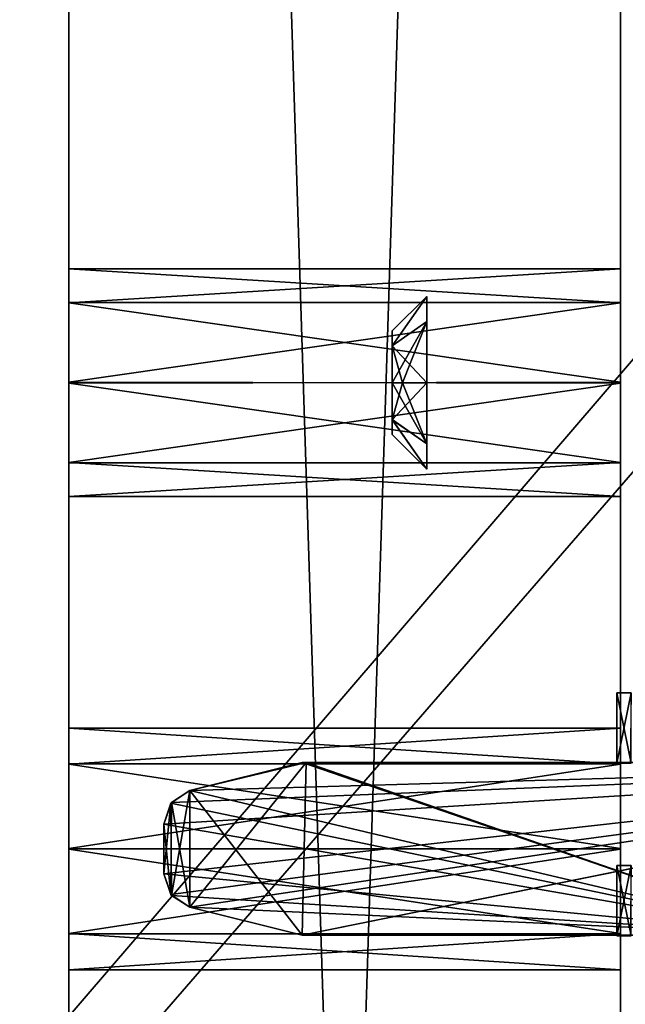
# Model space of a CAD drawing. Header units: millimetres. Extents: x -78 to 78, y -78 to 78.
# Tile 297 of 449: x 42.75 to 44.5, y 1.95 to 4.8. Entities that reach past the tile are written whole.
import ezdxf

# ---------------------------------------------------------------- set-up
doc = ezdxf.new("R2010")
doc.units = ezdxf.units.MM
doc.header["$LTSCALE"] = 41.718519
for name, color, linetype in [('10', 7, 'CONTINUOUS'), ('1745', 7, 'CONTINUOUS'), ('1960', 7, 'CONTINUOUS'), ('1961', 7, 'CONTINUOUS'), ('1962', 7, 'CONTINUOUS'), ('328', 7, 'CONTINUOUS'), ('344', 7, 'CONTINUOUS'), ('5045', 7, 'CONTINUOUS'), ('5047', 7, 'CONTINUOUS'), ('5049', 7, 'CONTINUOUS'), ('5051', 7, 'CONTINUOUS'), ('5061', 7, 'CONTINUOUS'), ('5062', 7, 'CONTINUOUS'), ('5065', 7, 'CONTINUOUS'), ('5066', 7, 'CONTINUOUS'), ('5067', 7, 'CONTINUOUS'), ('5068', 7, 'CONTINUOUS'), ('5548', 7, 'CONTINUOUS'), ('5560', 7, 'CONTINUOUS'), ('5564', 7, 'CONTINUOUS'), ('5565', 7, 'CONTINUOUS'), ('5568', 7, 'CONTINUOUS'), ('5587', 7, 'CONTINUOUS'), ('5591', 7, 'CONTINUOUS'), ('5593', 7, 'CONTINUOUS'), ('5599', 7, 'CONTINUOUS'), ('5605', 7, 'CONTINUOUS'), ('5611', 7, 'CONTINUOUS'), ('5618', 7, 'CONTINUOUS'), ('5620', 7, 'CONTINUOUS'), ('5622', 7, 'CONTINUOUS'), ('5623', 7, 'CONTINUOUS'), ('5626', 7, 'CONTINUOUS'), ('5692', 7, 'CONTINUOUS'), ('5694', 7, 'CONTINUOUS'), ('5698', 7, 'CONTINUOUS'), ('5700', 7, 'CONTINUOUS'), ('5702', 7, 'CONTINUOUS'), ('5706', 7, 'CONTINUOUS'), ('6', 7, 'CONTINUOUS'), ('6421', 7, 'CONTINUOUS'), ('6464', 7, 'CONTINUOUS'), ('748', 7, 'CONTINUOUS'), ('971', 7, 'CONTINUOUS')]:
    doc.layers.add(name, color=color, linetype=linetype)

msp = doc.modelspace()

# ---------------------------------------------------------------- linework, layer by layer
at = {"layer": '10', "linetype": 'CONTINUOUS'}
for points in [[(48.5, 30.5, -2), (49.5, -30.5, -2), (19.2675, 11.1265, -2), (48.5, 30.5, -2)], [(19.2675, 11.1265, -2), (49.5, -30.5, -2), (22.25, 0, -2), (19.2675, 11.1265, -2)]]:
    msp.add_3dface(points, dxfattribs=at)
at = {"layer": '1745', "linetype": 'CONTINUOUS'}
for points in [[(31.0424, -69.7372, 28.7), (51.0663, -56.737, 28.7), (75.9193, 7.9475, 28.7), (31.0424, -69.7372, 28.7)], [(31.0424, -69.7372, 28.7), (75.9193, 7.9475, 28.7), (53.7937, -21.0684, 28.7), (31.0424, -69.7372, 28.7)]]:
    msp.add_3dface(points, dxfattribs=at)
at = {"layer": '1960', "color": 7, "linetype": 'CONTINUOUS'}
for points in [[(43.83, 3.8996, 6.7506), (43.83, 3.8571, 6.6452), (43.83, 3.8564, 6.8553), (43.83, 3.8996, 6.7506)], [(43.83, 3.8571, 6.6452), (43.83, 3.7499, 6.5999), (43.83, 3.8564, 6.8553), (43.83, 3.8571, 6.6452)], [(43.83, 3.7499, 6.5999), (43.83, 3.7499, 6.8999), (43.83, 3.8564, 6.8553), (43.83, 3.7499, 6.5999)], [(43.83, 3.6435, 6.6446), (43.83, 3.7499, 6.8999), (43.83, 3.7499, 6.5999), (43.83, 3.6435, 6.6446)], [(43.83, 3.6428, 6.8547), (43.83, 3.7499, 6.8999), (43.83, 3.6435, 6.6446), (43.83, 3.6428, 6.8547)], [(43.83, 3.6003, 6.7493), (43.83, 3.6428, 6.8547), (43.83, 3.6435, 6.6446), (43.83, 3.6003, 6.7493)]]:
    msp.add_3dface(points, dxfattribs=at)
at = {"layer": '1961', "color": 7, "linetype": 'CONTINUOUS'}
for points in [[(43.83, 3.7499, 6.5999), (43.8593, 3.7499, 6.5292), (43.93, 3.5732, 6.5732), (43.83, 3.7499, 6.5999)], [(43.83, 3.6435, 6.6446), (43.83, 3.7499, 6.5999), (43.93, 3.5732, 6.5732), (43.83, 3.6435, 6.6446)], [(43.83, 3.6428, 6.8547), (43.93, 3.7499, 6.9999), (43.8593, 3.7499, 6.9707), (43.83, 3.6428, 6.8547)], [(43.83, 3.7499, 6.8999), (43.83, 3.6428, 6.8547), (43.8593, 3.7499, 6.9707), (43.83, 3.7499, 6.8999)], [(43.93, 3.7499, 6.9999), (43.83, 3.6428, 6.8547), (43.93, 3.5732, 6.9267), (43.93, 3.7499, 6.9999)], [(43.8593, 3.7499, 6.5292), (43.93, 3.7499, 6.4999), (43.93, 3.5732, 6.5732), (43.8593, 3.7499, 6.5292)], [(43.93, 3.4999, 6.7499), (43.83, 3.6435, 6.6446), (43.93, 3.5732, 6.5732), (43.93, 3.4999, 6.7499)], [(43.83, 3.6003, 6.7493), (43.83, 3.6435, 6.6446), (43.93, 3.4999, 6.7499), (43.83, 3.6003, 6.7493)], [(43.93, 3.5732, 6.9267), (43.83, 3.6428, 6.8547), (43.93, 3.4999, 6.7499), (43.93, 3.5732, 6.9267)], [(43.83, 3.6428, 6.8547), (43.83, 3.6003, 6.7493), (43.93, 3.4999, 6.7499), (43.83, 3.6428, 6.8547)]]:
    msp.add_3dface(points, dxfattribs=at)
at = {"layer": '1962', "color": 7, "linetype": 'CONTINUOUS'}
for points in [[(43.93, 3.9999, 6.7499), (43.83, 3.8564, 6.8553), (43.93, 3.9267, 6.9267), (43.93, 3.9999, 6.7499)], [(43.93, 3.9267, 6.5732), (43.83, 3.8571, 6.6452), (43.93, 3.9999, 6.7499), (43.93, 3.9267, 6.5732)], [(43.83, 3.8571, 6.6452), (43.83, 3.8996, 6.7506), (43.93, 3.9999, 6.7499), (43.83, 3.8571, 6.6452)], [(43.83, 3.8996, 6.7506), (43.83, 3.8564, 6.8553), (43.93, 3.9999, 6.7499), (43.83, 3.8996, 6.7506)], [(43.93, 3.9267, 6.9267), (43.83, 3.7499, 6.8999), (43.8593, 3.7499, 6.9707), (43.93, 3.9267, 6.9267)], [(43.83, 3.8564, 6.8553), (43.83, 3.7499, 6.8999), (43.93, 3.9267, 6.9267), (43.83, 3.8564, 6.8553)], [(43.93, 3.7499, 6.4999), (43.83, 3.8571, 6.6452), (43.93, 3.9267, 6.5732), (43.93, 3.7499, 6.4999)], [(43.93, 3.7499, 6.9999), (43.93, 3.9267, 6.9267), (43.8593, 3.7499, 6.9707), (43.93, 3.7499, 6.9999)], [(43.8593, 3.7499, 6.5292), (43.83, 3.8571, 6.6452), (43.93, 3.7499, 6.4999), (43.8593, 3.7499, 6.5292)], [(43.83, 3.7499, 6.5999), (43.83, 3.8571, 6.6452), (43.8593, 3.7499, 6.5292), (43.83, 3.7499, 6.5999)]]:
    msp.add_3dface(points, dxfattribs=at)
at = {"layer": '328', "linetype": 'CONTINUOUS'}
for points in [[(32.5, -30, 15), (15.5, 30, 15), (47.5, -30, 15), (32.5, -30, 15)], [(47.5, -30, 15), (15.5, 30, 15), (67, -30, 15), (47.5, -30, 15)], [(67, -30, 15), (15.5, 30, 15), (67.5, -30, 15), (67, -30, 15)], [(67.5, -30, 15), (15.5, 30, 15), (72.3187, -15.3427, 15), (67.5, -30, 15)], [(72.3187, -15.3427, 15), (15.5, 30, 15), (73.9493, 0, 15), (72.3187, -15.3427, 15)], [(73.9493, 0, 15), (15.5, 30, 15), (72.3187, 15.3427, 15), (73.9493, 0, 15)]]:
    msp.add_3dface(points, dxfattribs=at)
at = {"layer": '344', "linetype": 'CONTINUOUS'}
for points in [[(32.5, 30, 16.5), (15.5, -30, 16.5), (47.5, 30, 16.5), (32.5, 30, 16.5)], [(47.5, 30, 16.5), (15.5, -30, 16.5), (67, 30, 16.5), (47.5, 30, 16.5)], [(67, 30, 16.5), (15.5, -30, 16.5), (67.5, 30, 16.5), (67, 30, 16.5)], [(67.5, 30, 16.5), (15.5, -30, 16.5), (72.3187, 15.3427, 16.5), (67.5, 30, 16.5)], [(72.3187, 15.3427, 16.5), (15.5, -30, 16.5), (73.9493, 0, 16.5), (72.3187, 15.3427, 16.5)]]:
    msp.add_3dface(points, dxfattribs=at)
at = {"layer": '5045', "linetype": 'CONTINUOUS'}
for points in [[(44.49, -25, 0.25), (42.894, -25, 0.25), (42.894, 25, 0.25), (44.49, -25, 0.25)], [(44.49, 25, 0.25), (44.49, -25, 0.25), (42.894, 25, 0.25), (44.49, 25, 0.25)]]:
    msp.add_3dface(points, dxfattribs=at)
at = {"layer": '5047', "linetype": 'CONTINUOUS'}
for points in [[(42.894, 25, 14.05), (42.894, -25, 14.05), (44.49, 25, 14.05), (42.894, 25, 14.05)], [(42.894, -25, 14.05), (44.49, -25, 14.05), (44.49, 25, 14.05), (42.894, -25, 14.05)]]:
    msp.add_3dface(points, dxfattribs=at)
at = {"layer": '5049', "linetype": 'CONTINUOUS'}
for points in [[(44.49, -25, 0.25), (44.49, 25, 0.25), (44.49, -2.3987, 4.25), (44.49, -25, 0.25)], [(44.49, 25, 0.25), (44.49, -2.05, 4.6), (44.49, -2.1532, 4.3524), (44.49, 25, 0.25)], [(44.49, -2.05, 4.6), (44.49, 25, 0.25), (44.49, 2.4013, 4.25), (44.49, -2.05, 4.6)], [(44.49, -2.3987, 4.25), (44.49, 25, 0.25), (44.49, -2.1532, 4.3524), (44.49, -2.3987, 4.25)], [(44.49, 25, 0.25), (44.49, 2.75, 4.6), (44.49, 2.6468, 4.3524), (44.49, 25, 0.25)], [(44.49, 2.75, 4.6), (44.49, 25, 0.25), (44.49, 6.7565, 5.4473), (44.49, 2.75, 4.6)], [(44.49, 2.4013, 4.25), (44.49, 25, 0.25), (44.49, 2.6468, 4.3524), (44.49, 2.4013, 4.25)], [(44.49, 25, 14.05), (44.49, -25, 14.05), (44.49, 2.3987, 9.25), (44.49, 25, 14.05)], [(44.49, 8.2435, 8.0527), (44.49, 25, 14.05), (44.49, 2.3987, 9.25), (44.49, 8.2435, 8.0527)], [(44.49, 6.746, 8.0467), (44.49, 8.2435, 8.0527), (44.49, 2.3987, 9.25), (44.49, 6.746, 8.0467)], [(44.49, 2.75, 4.6), (44.49, 6.7565, 5.4473), (44.49, 3.7513, 6.42), (44.49, 2.75, 4.6)], [(44.49, 6.7565, 5.4473), (44.49, 6, 6.75), (44.49, 4.08, 6.75), (44.49, 6.7565, 5.4473)], [(44.49, 6.7565, 5.4473), (44.49, 4.08, 6.75), (44.49, 3.9827, 6.5165), (44.49, 6.7565, 5.4473)], [(44.49, 3.7513, 6.42), (44.49, 6.7565, 5.4473), (44.49, 3.9827, 6.5165), (44.49, 3.7513, 6.42)], [(44.49, 6, 6.75), (44.49, 6.746, 8.0467), (44.49, 2.6454, 9.1489), (44.49, 6, 6.75)], [(44.49, 2.6454, 9.1489), (44.49, 6.746, 8.0467), (44.49, 2.3987, 9.25), (44.49, 2.6454, 9.1489)], [(44.49, 6, 6.75), (44.49, 2.6454, 9.1489), (44.49, 3.9814, 6.9847), (44.49, 6, 6.75)], [(44.49, 4.08, 6.75), (44.49, 6, 6.75), (44.49, 3.9814, 6.9847), (44.49, 4.08, 6.75)], [(44.49, 3.9814, 6.9847), (44.49, 2.6454, 9.1489), (44.49, 3.7487, 7.08), (44.49, 3.9814, 6.9847)], [(44.49, 3.5186, 6.5153), (44.49, 2.75, 4.6), (44.49, 3.7513, 6.42), (44.49, 3.5186, 6.5153)], [(44.49, 2.6454, 9.1489), (44.49, 2.75, 8.9), (44.49, 3.7487, 7.08), (44.49, 2.6454, 9.1489)], [(44.49, 3.7487, 7.08), (44.49, 2.75, 8.9), (44.49, 3.5173, 6.9835), (44.49, 3.7487, 7.08)], [(44.49, 3.42, 6.75), (44.49, 2.75, 4.6), (44.49, 3.5186, 6.5153), (44.49, 3.42, 6.75)], [(44.49, 3.5173, 6.9835), (44.49, 2.75, 8.9), (44.49, 3.42, 6.75), (44.49, 3.5173, 6.9835)], [(44.49, 2.75, 8.9), (44.49, 2.75, 4.6), (44.49, 3.42, 6.75), (44.49, 2.75, 8.9)], [(44.49, 2.6454, 4.8489), (44.49, 2.75, 4.6), (44.49, 2.6468, 8.6524), (44.49, 2.6454, 4.8489)], [(44.49, 2.75, 4.6), (44.49, 2.75, 8.9), (44.49, 2.6468, 8.6524), (44.49, 2.75, 4.6)], [(44.49, 2.4013, 8.55), (44.49, 2.6454, 4.8489), (44.49, 2.6468, 8.6524), (44.49, 2.4013, 8.55)], [(44.49, 2.3987, 4.95), (44.49, 2.6454, 4.8489), (44.49, 2.4013, 8.55), (44.49, 2.3987, 4.95)], [(44.49, 2.1546, 4.3511), (44.49, -2.05, 4.6), (44.49, 2.4013, 4.25), (44.49, 2.1546, 4.3511)], [(44.49, 2.1546, 8.6511), (44.49, 2.3987, 4.95), (44.49, 2.4013, 8.55), (44.49, 2.1546, 8.6511)], [(44.49, 2.3987, 9.25), (44.49, -25, 14.05), (44.49, 2.1532, 9.1476), (44.49, 2.3987, 9.25)], [(44.49, 2.1532, 4.8476), (44.49, 2.3987, 4.95), (44.49, 2.1546, 8.6511), (44.49, 2.1532, 4.8476)], [(44.49, -2.05, 8.9), (44.49, -2.05, 4.6), (44.49, 2.1546, 4.3511), (44.49, -2.05, 8.9)], [(44.49, 2.05, 4.6), (44.49, -2.05, 8.9), (44.49, 2.1546, 4.3511), (44.49, 2.05, 4.6)], [(44.49, 2.05, 8.9), (44.49, 2.1532, 4.8476), (44.49, 2.1546, 8.6511), (44.49, 2.05, 8.9)], [(44.49, 2.1532, 9.1476), (44.49, -25, 14.05), (44.49, 2.05, 8.9), (44.49, 2.1532, 9.1476)], [(44.49, 2.05, 4.6), (44.49, 2.1532, 4.8476), (44.49, 2.05, 8.9), (44.49, 2.05, 4.6)], [(44.49, -25, 14.05), (44.49, -2.4013, 9.25), (44.49, 2.05, 8.9), (44.49, -25, 14.05)], [(44.49, -2.1546, 9.1489), (44.49, -2.05, 8.9), (44.49, 2.05, 4.6), (44.49, -2.1546, 9.1489)], [(44.49, -2.4013, 9.25), (44.49, -2.1546, 9.1489), (44.49, 2.05, 8.9), (44.49, -2.4013, 9.25)], [(44.49, -2.1546, 9.1489), (44.49, 2.05, 4.6), (44.49, 2.05, 8.9), (44.49, -2.1546, 9.1489)]]:
    msp.add_3dface(points, dxfattribs=at)
at = {"layer": '5051', "linetype": 'CONTINUOUS'}
for points in [[(42.894, 25, 0.25), (42.894, -25, 0.25), (42.894, 2.3987, 4.25), (42.894, 25, 0.25)], [(42.894, 25, 0.25), (42.894, 2.3987, 4.25), (42.894, 8.2435, 5.4473), (42.894, 25, 0.25)], [(42.894, -25, 14.05), (42.894, 25, 14.05), (42.894, -2.3987, 9.25), (42.894, -25, 14.05)], [(42.894, -2.3987, 9.25), (42.894, 25, 14.05), (42.894, -2.1532, 9.1476), (42.894, -2.3987, 9.25)], [(42.894, -2.1532, 9.1476), (42.894, 25, 14.05), (42.894, -2.05, 8.9), (42.894, -2.1532, 9.1476)], [(42.894, -2.05, 8.9), (42.894, 25, 14.05), (42.894, 2.4013, 9.25), (42.894, -2.05, 8.9)], [(42.894, 25, 14.05), (42.894, 6.7565, 8.0527), (42.894, 3.7513, 7.08), (42.894, 25, 14.05)], [(42.894, 2.4013, 9.25), (42.894, 25, 14.05), (42.894, 2.6468, 9.1476), (42.894, 2.4013, 9.25)], [(42.894, 2.6468, 9.1476), (42.894, 25, 14.05), (42.894, 2.75, 8.9), (42.894, 2.6468, 9.1476)], [(42.894, 2.75, 8.9), (42.894, 25, 14.05), (42.894, 3.7513, 7.08), (42.894, 2.75, 8.9)], [(42.894, 8.2435, 5.4473), (42.894, 2.3987, 4.25), (42.894, 6.746, 5.4533), (42.894, 8.2435, 5.4473)], [(42.894, 6.7565, 8.0527), (42.894, 6, 6.75), (42.894, 4.08, 6.75), (42.894, 6.7565, 8.0527)], [(42.894, 3.7513, 7.08), (42.894, 6.7565, 8.0527), (42.894, 3.9827, 6.9835), (42.894, 3.7513, 7.08)], [(42.894, 3.9827, 6.9835), (42.894, 6.7565, 8.0527), (42.894, 4.08, 6.75), (42.894, 3.9827, 6.9835)], [(42.894, 2.3987, 4.25), (42.894, 2.6454, 4.3511), (42.894, 6.746, 5.4533), (42.894, 2.3987, 4.25)], [(42.894, 2.6454, 4.3511), (42.894, 6, 6.75), (42.894, 6.746, 5.4533), (42.894, 2.6454, 4.3511)], [(42.894, 6, 6.75), (42.894, 2.6454, 4.3511), (42.894, 3.9814, 6.5153), (42.894, 6, 6.75)], [(42.894, 4.08, 6.75), (42.894, 6, 6.75), (42.894, 3.9814, 6.5153), (42.894, 4.08, 6.75)], [(42.894, 3.9814, 6.5153), (42.894, 2.6454, 4.3511), (42.894, 3.7487, 6.42), (42.894, 3.9814, 6.5153)], [(42.894, 3.5186, 6.9847), (42.894, 2.75, 8.9), (42.894, 3.7513, 7.08), (42.894, 3.5186, 6.9847)], [(42.894, 2.6454, 4.3511), (42.894, 2.75, 4.6), (42.894, 3.7487, 6.42), (42.894, 2.6454, 4.3511)], [(42.894, 3.7487, 6.42), (42.894, 2.75, 4.6), (42.894, 3.5173, 6.5165), (42.894, 3.7487, 6.42)], [(42.894, 3.42, 6.75), (42.894, 2.75, 8.9), (42.894, 3.5186, 6.9847), (42.894, 3.42, 6.75)], [(42.894, 2.75, 4.6), (42.894, 3.42, 6.75), (42.894, 3.5173, 6.5165), (42.894, 2.75, 4.6)], [(42.894, 2.75, 4.6), (42.894, 2.75, 8.9), (42.894, 3.42, 6.75), (42.894, 2.75, 4.6)], [(42.894, 2.75, 4.6), (42.894, 2.6468, 4.8476), (42.894, 2.75, 8.9), (42.894, 2.75, 4.6)], [(42.894, 2.75, 8.9), (42.894, 2.6468, 4.8476), (42.894, 2.6454, 8.6511), (42.894, 2.75, 8.9)], [(42.894, 2.6468, 4.8476), (42.894, 2.4013, 4.95), (42.894, 2.6454, 8.6511), (42.894, 2.6468, 4.8476)], [(42.894, 2.6454, 8.6511), (42.894, 2.4013, 4.95), (42.894, 2.3987, 8.55), (42.894, 2.6454, 8.6511)], [(42.894, 2.1546, 9.1489), (42.894, -2.05, 8.9), (42.894, 2.4013, 9.25), (42.894, 2.1546, 9.1489)], [(42.894, 2.4013, 4.95), (42.894, 2.1546, 4.8489), (42.894, 2.3987, 8.55), (42.894, 2.4013, 4.95)], [(42.894, 2.3987, 4.25), (42.894, -25, 0.25), (42.894, 2.1532, 4.3524), (42.894, 2.3987, 4.25)], [(42.894, 2.3987, 8.55), (42.894, 2.1546, 4.8489), (42.894, 2.1532, 8.6524), (42.894, 2.3987, 8.55)], [(42.894, -2.05, 4.6), (42.894, -2.05, 8.9), (42.894, 2.1546, 9.1489), (42.894, -2.05, 4.6)], [(42.894, 2.05, 8.9), (42.894, -2.05, 4.6), (42.894, 2.1546, 9.1489), (42.894, 2.05, 8.9)], [(42.894, 2.1546, 4.8489), (42.894, 2.05, 4.6), (42.894, 2.1532, 8.6524), (42.894, 2.1546, 4.8489)], [(42.894, -25, 0.25), (42.894, 2.05, 4.6), (42.894, 2.1532, 4.3524), (42.894, -25, 0.25)], [(42.894, 2.05, 4.6), (42.894, 2.05, 8.9), (42.894, 2.1532, 8.6524), (42.894, 2.05, 4.6)], [(42.894, -25, 0.25), (42.894, -2.4013, 4.25), (42.894, 2.05, 4.6), (42.894, -25, 0.25)], [(42.894, -2.1546, 4.3511), (42.894, -2.05, 4.6), (42.894, 2.05, 8.9), (42.894, -2.1546, 4.3511)], [(42.894, -2.4013, 4.25), (42.894, -2.1546, 4.3511), (42.894, 2.05, 4.6), (42.894, -2.4013, 4.25)], [(42.894, 2.05, 4.6), (42.894, -2.1546, 4.3511), (42.894, 2.05, 8.9), (42.894, 2.05, 4.6)]]:
    msp.add_3dface(points, dxfattribs=at)
at = {"layer": '5061', "linetype": 'CONTINUOUS'}
for points in [[(42.894, 2.6468, 4.8476), (42.894, 2.75, 4.6), (44.49, 2.6454, 4.8489), (42.894, 2.6468, 4.8476)], [(42.894, 2.75, 4.6), (44.49, 2.75, 4.6), (44.49, 2.6454, 4.8489), (42.894, 2.75, 4.6)], [(42.894, 2.4013, 4.95), (42.894, 2.6468, 4.8476), (44.49, 2.6454, 4.8489), (42.894, 2.4013, 4.95)], [(42.894, 2.4013, 4.95), (44.49, 2.6454, 4.8489), (44.49, 2.3987, 4.95), (42.894, 2.4013, 4.95)], [(42.894, 2.1546, 4.8489), (42.894, 2.4013, 4.95), (44.49, 2.3987, 4.95), (42.894, 2.1546, 4.8489)], [(42.894, 2.1546, 4.8489), (44.49, 2.3987, 4.95), (44.49, 2.1532, 4.8476), (42.894, 2.1546, 4.8489)], [(42.894, 2.05, 4.6), (42.894, 2.1546, 4.8489), (44.49, 2.05, 4.6), (42.894, 2.05, 4.6)], [(42.894, 2.1546, 4.8489), (44.49, 2.1532, 4.8476), (44.49, 2.05, 4.6), (42.894, 2.1546, 4.8489)]]:
    msp.add_3dface(points, dxfattribs=at)
at = {"layer": '5062', "linetype": 'CONTINUOUS'}
for points in [[(42.894, 2.75, 4.6), (42.894, 2.6454, 4.3511), (44.49, 2.75, 4.6), (42.894, 2.75, 4.6)], [(44.49, 2.75, 4.6), (42.894, 2.6454, 4.3511), (44.49, 2.6468, 4.3524), (44.49, 2.75, 4.6)], [(42.894, 2.6454, 4.3511), (44.49, 2.4013, 4.25), (44.49, 2.6468, 4.3524), (42.894, 2.6454, 4.3511)], [(42.894, 2.6454, 4.3511), (42.894, 2.3987, 4.25), (44.49, 2.4013, 4.25), (42.894, 2.6454, 4.3511)], [(42.894, 2.3987, 4.25), (44.49, 2.1546, 4.3511), (44.49, 2.4013, 4.25), (42.894, 2.3987, 4.25)], [(42.894, 2.3987, 4.25), (42.894, 2.1532, 4.3524), (44.49, 2.1546, 4.3511), (42.894, 2.3987, 4.25)], [(42.894, 2.1532, 4.3524), (42.894, 2.05, 4.6), (44.49, 2.1546, 4.3511), (42.894, 2.1532, 4.3524)], [(42.894, 2.05, 4.6), (44.49, 2.05, 4.6), (44.49, 2.1546, 4.3511), (42.894, 2.05, 4.6)]]:
    msp.add_3dface(points, dxfattribs=at)
at = {"layer": '5065', "linetype": 'CONTINUOUS'}
for points in [[(42.894, 2.75, 8.9), (42.894, 2.6454, 8.6511), (44.49, 2.75, 8.9), (42.894, 2.75, 8.9)], [(44.49, 2.75, 8.9), (42.894, 2.6454, 8.6511), (44.49, 2.6468, 8.6524), (44.49, 2.75, 8.9)], [(42.894, 2.6454, 8.6511), (44.49, 2.4013, 8.55), (44.49, 2.6468, 8.6524), (42.894, 2.6454, 8.6511)], [(42.894, 2.6454, 8.6511), (42.894, 2.3987, 8.55), (44.49, 2.4013, 8.55), (42.894, 2.6454, 8.6511)], [(42.894, 2.3987, 8.55), (44.49, 2.1546, 8.6511), (44.49, 2.4013, 8.55), (42.894, 2.3987, 8.55)], [(42.894, 2.3987, 8.55), (42.894, 2.1532, 8.6524), (44.49, 2.1546, 8.6511), (42.894, 2.3987, 8.55)], [(42.894, 2.1532, 8.6524), (42.894, 2.05, 8.9), (44.49, 2.1546, 8.6511), (42.894, 2.1532, 8.6524)], [(42.894, 2.05, 8.9), (44.49, 2.05, 8.9), (44.49, 2.1546, 8.6511), (42.894, 2.05, 8.9)]]:
    msp.add_3dface(points, dxfattribs=at)
at = {"layer": '5066', "linetype": 'CONTINUOUS'}
for points in [[(42.894, 2.6468, 9.1476), (42.894, 2.75, 8.9), (44.49, 2.6454, 9.1489), (42.894, 2.6468, 9.1476)], [(42.894, 2.75, 8.9), (44.49, 2.75, 8.9), (44.49, 2.6454, 9.1489), (42.894, 2.75, 8.9)], [(42.894, 2.4013, 9.25), (42.894, 2.6468, 9.1476), (44.49, 2.6454, 9.1489), (42.894, 2.4013, 9.25)], [(42.894, 2.4013, 9.25), (44.49, 2.6454, 9.1489), (44.49, 2.3987, 9.25), (42.894, 2.4013, 9.25)], [(42.894, 2.1546, 9.1489), (42.894, 2.4013, 9.25), (44.49, 2.3987, 9.25), (42.894, 2.1546, 9.1489)], [(42.894, 2.1546, 9.1489), (44.49, 2.3987, 9.25), (44.49, 2.1532, 9.1476), (42.894, 2.1546, 9.1489)], [(42.894, 2.05, 8.9), (42.894, 2.1546, 9.1489), (44.49, 2.05, 8.9), (42.894, 2.05, 8.9)], [(42.894, 2.1546, 9.1489), (44.49, 2.1532, 9.1476), (44.49, 2.05, 8.9), (42.894, 2.1546, 9.1489)]]:
    msp.add_3dface(points, dxfattribs=at)
at = {"layer": '5067', "linetype": 'CONTINUOUS'}
for points in [[(42.894, 4.08, 6.75), (42.894, 3.9814, 6.5153), (44.49, 4.08, 6.75), (42.894, 4.08, 6.75)], [(44.49, 4.08, 6.75), (42.894, 3.9814, 6.5153), (44.49, 3.9827, 6.5165), (44.49, 4.08, 6.75)], [(42.894, 3.9814, 6.5153), (44.49, 3.7513, 6.42), (44.49, 3.9827, 6.5165), (42.894, 3.9814, 6.5153)], [(42.894, 3.9814, 6.5153), (42.894, 3.7487, 6.42), (44.49, 3.7513, 6.42), (42.894, 3.9814, 6.5153)], [(42.894, 3.7487, 6.42), (44.49, 3.5186, 6.5153), (44.49, 3.7513, 6.42), (42.894, 3.7487, 6.42)], [(42.894, 3.7487, 6.42), (42.894, 3.5173, 6.5165), (44.49, 3.5186, 6.5153), (42.894, 3.7487, 6.42)], [(42.894, 3.5173, 6.5165), (42.894, 3.42, 6.75), (44.49, 3.5186, 6.5153), (42.894, 3.5173, 6.5165)], [(42.894, 3.42, 6.75), (44.49, 3.42, 6.75), (44.49, 3.5186, 6.5153), (42.894, 3.42, 6.75)]]:
    msp.add_3dface(points, dxfattribs=at)
at = {"layer": '5068', "linetype": 'CONTINUOUS'}
for points in [[(42.894, 3.9827, 6.9835), (42.894, 4.08, 6.75), (44.49, 3.9814, 6.9847), (42.894, 3.9827, 6.9835)], [(42.894, 4.08, 6.75), (44.49, 4.08, 6.75), (44.49, 3.9814, 6.9847), (42.894, 4.08, 6.75)], [(42.894, 3.7513, 7.08), (42.894, 3.9827, 6.9835), (44.49, 3.9814, 6.9847), (42.894, 3.7513, 7.08)], [(42.894, 3.7513, 7.08), (44.49, 3.9814, 6.9847), (44.49, 3.7487, 7.08), (42.894, 3.7513, 7.08)], [(42.894, 3.5186, 6.9847), (42.894, 3.7513, 7.08), (44.49, 3.7487, 7.08), (42.894, 3.5186, 6.9847)], [(42.894, 3.5186, 6.9847), (44.49, 3.7487, 7.08), (44.49, 3.5173, 6.9835), (42.894, 3.5186, 6.9847)], [(42.894, 3.42, 6.75), (42.894, 3.5186, 6.9847), (44.49, 3.42, 6.75), (42.894, 3.42, 6.75)], [(42.894, 3.5186, 6.9847), (44.49, 3.5173, 6.9835), (44.49, 3.42, 6.75), (42.894, 3.5186, 6.9847)]]:
    msp.add_3dface(points, dxfattribs=at)
at = {"layer": '5548', "linetype": 'CONTINUOUS'}
for points in [[(43.169, 2.328, 9.0499), (43.1892, 2.2677, 9.0499), (46.039, 2.6499, 9.0499), (43.169, 2.328, 9.0499)], [(43.169, 2.4719, 9.0499), (43.169, 2.328, 9.0499), (46.039, 2.6499, 9.0499), (43.169, 2.4719, 9.0499)], [(43.1911, 2.5347, 9.0499), (43.169, 2.4719, 9.0499), (46.039, 2.6499, 9.0499), (43.1911, 2.5347, 9.0499)], [(43.1892, 2.2677, 9.0499), (43.2447, 2.231, 9.0499), (46.039, 2.6499, 9.0499), (43.1892, 2.2677, 9.0499)], [(43.2447, 2.5689, 9.0499), (43.1911, 2.5347, 9.0499), (46.039, 2.6499, 9.0499), (43.2447, 2.5689, 9.0499)], [(43.2447, 2.231, 9.0499), (43.569, 2.1499, 9.0499), (46.039, 2.6499, 9.0499), (43.2447, 2.231, 9.0499)], [(43.569, 2.6499, 9.0499), (43.2447, 2.5689, 9.0499), (46.039, 2.6499, 9.0499), (43.569, 2.6499, 9.0499)], [(43.569, 2.1499, 9.0499), (45.02, 2.1499, 9.0499), (46.039, 2.6499, 9.0499), (43.569, 2.1499, 9.0499)]]:
    msp.add_3dface(points, dxfattribs=at)
at = {"layer": '5560', "linetype": 'CONTINUOUS'}
for points in [[(46.035, 2.6499, 4.4499), (43.5813, 2.6499, 4.4499), (46.055, 2.6499, 4.7699), (46.035, 2.6499, 4.4499)], [(46.055, 2.6499, 4.7699), (43.5813, 2.6499, 4.4499), (43.5813, 2.6499, 4.7499), (46.055, 2.6499, 4.7699)]]:
    msp.add_3dface(points, dxfattribs=at)
at = {"layer": '5564', "linetype": 'CONTINUOUS'}
for points in [[(43.2447, 2.5689, 8.7499), (43.569, 2.6499, 8.7499), (45.02, 2.1499, 8.7499), (43.2447, 2.5689, 8.7499)], [(43.569, 2.6499, 8.7499), (46.039, 2.6499, 8.7499), (45.02, 2.1499, 8.7499), (43.569, 2.6499, 8.7499)], [(43.1892, 2.5322, 8.7499), (43.2447, 2.5689, 8.7499), (45.02, 2.1499, 8.7499), (43.1892, 2.5322, 8.7499)], [(43.169, 2.4719, 8.7499), (43.1892, 2.5322, 8.7499), (45.02, 2.1499, 8.7499), (43.169, 2.4719, 8.7499)], [(43.169, 2.328, 8.7499), (43.169, 2.4719, 8.7499), (45.02, 2.1499, 8.7499), (43.169, 2.328, 8.7499)], [(43.1911, 2.2652, 8.7499), (43.169, 2.328, 8.7499), (45.02, 2.1499, 8.7499), (43.1911, 2.2652, 8.7499)], [(43.2447, 2.231, 8.7499), (43.1911, 2.2652, 8.7499), (45.02, 2.1499, 8.7499), (43.2447, 2.231, 8.7499)], [(43.569, 2.1499, 8.7499), (43.2447, 2.231, 8.7499), (45.02, 2.1499, 8.7499), (43.569, 2.1499, 8.7499)]]:
    msp.add_3dface(points, dxfattribs=at)
at = {"layer": '5565', "linetype": 'CONTINUOUS'}
for points in [[(43.569, 2.6499, 9.0499), (46.039, 2.6499, 9.0499), (43.569, 2.6499, 8.7499), (43.569, 2.6499, 9.0499)], [(46.039, 2.6499, 9.0499), (46.039, 2.6499, 8.7499), (43.569, 2.6499, 8.7499), (46.039, 2.6499, 9.0499)]]:
    msp.add_3dface(points, dxfattribs=at)
at = {"layer": '5568', "linetype": 'CONTINUOUS'}
for points in [[(43.2447, 2.5689, 4.4499), (43.5813, 2.6499, 4.4499), (43.2447, 2.231, 4.4499), (43.2447, 2.5689, 4.4499)], [(43.2447, 2.231, 4.4499), (43.5813, 2.6499, 4.4499), (43.569, 2.1499, 4.4499), (43.2447, 2.231, 4.4499)], [(43.5813, 2.6499, 4.4499), (46.035, 2.6499, 4.4499), (43.569, 2.1499, 4.4499), (43.5813, 2.6499, 4.4499)], [(43.569, 2.1499, 4.4499), (46.035, 2.6499, 4.4499), (45.02, 2.1499, 4.4499), (43.569, 2.1499, 4.4499)], [(43.1892, 2.5322, 4.4499), (43.2447, 2.5689, 4.4499), (43.1911, 2.2652, 4.4499), (43.1892, 2.5322, 4.4499)], [(43.1911, 2.2652, 4.4499), (43.2447, 2.5689, 4.4499), (43.2447, 2.231, 4.4499), (43.1911, 2.2652, 4.4499)], [(43.169, 2.4719, 4.4499), (43.1892, 2.5322, 4.4499), (43.169, 2.328, 4.4499), (43.169, 2.4719, 4.4499)], [(43.169, 2.328, 4.4499), (43.1892, 2.5322, 4.4499), (43.1911, 2.2652, 4.4499), (43.169, 2.328, 4.4499)]]:
    msp.add_3dface(points, dxfattribs=at)
at = {"layer": '5587', "linetype": 'CONTINUOUS'}
for points in [[(43.1911, 2.5347, 9.0499), (43.2447, 2.5689, 9.0499), (43.1892, 2.5322, 8.7499), (43.1911, 2.5347, 9.0499)], [(43.2447, 2.5689, 9.0499), (43.2447, 2.5689, 8.7499), (43.1892, 2.5322, 8.7499), (43.2447, 2.5689, 9.0499)], [(43.169, 2.4719, 9.0499), (43.1911, 2.5347, 9.0499), (43.169, 2.4719, 8.7499), (43.169, 2.4719, 9.0499)], [(43.1911, 2.5347, 9.0499), (43.1892, 2.5322, 8.7499), (43.169, 2.4719, 8.7499), (43.1911, 2.5347, 9.0499)]]:
    msp.add_3dface(points, dxfattribs=at)
at = {"layer": '5591', "linetype": 'CONTINUOUS'}
for points in [[(43.569, 2.1499, 4.7499), (43.5813, 2.6499, 4.7499), (43.2447, 2.5689, 4.7499), (43.569, 2.1499, 4.7499)], [(45.02, 2.1499, 4.7499), (43.5813, 2.6499, 4.7499), (43.569, 2.1499, 4.7499), (45.02, 2.1499, 4.7499)], [(46.055, 2.6499, 4.7699), (43.5813, 2.6499, 4.7499), (45.02, 2.1499, 4.7499), (46.055, 2.6499, 4.7699)], [(43.1911, 2.5347, 4.7499), (43.2447, 2.231, 4.7499), (43.2447, 2.5689, 4.7499), (43.1911, 2.5347, 4.7499)], [(43.2447, 2.231, 4.7499), (43.569, 2.1499, 4.7499), (43.2447, 2.5689, 4.7499), (43.2447, 2.231, 4.7499)], [(43.169, 2.4719, 4.7499), (43.1892, 2.2677, 4.7499), (43.1911, 2.5347, 4.7499), (43.169, 2.4719, 4.7499)], [(43.1892, 2.2677, 4.7499), (43.2447, 2.231, 4.7499), (43.1911, 2.5347, 4.7499), (43.1892, 2.2677, 4.7499)], [(43.169, 2.328, 4.7499), (43.1892, 2.2677, 4.7499), (43.169, 2.4719, 4.7499), (43.169, 2.328, 4.7499)]]:
    msp.add_3dface(points, dxfattribs=at)
at = {"layer": '5593', "linetype": 'CONTINUOUS'}
for points in [[(43.169, 2.328, 9.0499), (43.169, 2.4719, 9.0499), (43.169, 2.4719, 8.7499), (43.169, 2.328, 9.0499)], [(43.169, 2.328, 9.0499), (43.169, 2.4719, 8.7499), (43.169, 2.328, 8.7499), (43.169, 2.328, 9.0499)]]:
    msp.add_3dface(points, dxfattribs=at)
at = {"layer": '5599', "linetype": 'CONTINUOUS'}
for points in [[(43.1892, 2.2677, 9.0499), (43.169, 2.328, 9.0499), (43.1911, 2.2652, 8.7499), (43.1892, 2.2677, 9.0499)], [(43.169, 2.328, 9.0499), (43.169, 2.328, 8.7499), (43.1911, 2.2652, 8.7499), (43.169, 2.328, 9.0499)], [(43.2447, 2.231, 9.0499), (43.1892, 2.2677, 9.0499), (43.2447, 2.231, 8.7499), (43.2447, 2.231, 9.0499)], [(43.1892, 2.2677, 9.0499), (43.1911, 2.2652, 8.7499), (43.2447, 2.231, 8.7499), (43.1892, 2.2677, 9.0499)]]:
    msp.add_3dface(points, dxfattribs=at)
at = {"layer": '5605', "linetype": 'CONTINUOUS'}
for points in [[(43.569, 2.1499, 9.0499), (43.2447, 2.231, 9.0499), (43.569, 2.1499, 8.7499), (43.569, 2.1499, 9.0499)], [(43.2447, 2.231, 9.0499), (43.2447, 2.231, 8.7499), (43.569, 2.1499, 8.7499), (43.2447, 2.231, 9.0499)]]:
    msp.add_3dface(points, dxfattribs=at)
at = {"layer": '5611', "linetype": 'CONTINUOUS'}
for points in [[(45.02, 2.1499, 9.0499), (43.569, 2.1499, 9.0499), (45.02, 2.1499, 8.7499), (45.02, 2.1499, 9.0499)], [(43.569, 2.1499, 9.0499), (43.569, 2.1499, 8.7499), (45.02, 2.1499, 8.7499), (43.569, 2.1499, 9.0499)]]:
    msp.add_3dface(points, dxfattribs=at)
at = {"layer": '5618', "linetype": 'CONTINUOUS'}
for points in [[(43.2447, 2.5689, 4.4499), (43.1892, 2.5322, 4.4499), (43.2447, 2.5689, 4.7499), (43.2447, 2.5689, 4.4499)], [(43.1892, 2.5322, 4.4499), (43.1911, 2.5347, 4.7499), (43.2447, 2.5689, 4.7499), (43.1892, 2.5322, 4.4499)], [(43.1892, 2.5322, 4.4499), (43.169, 2.4719, 4.4499), (43.1911, 2.5347, 4.7499), (43.1892, 2.5322, 4.4499)], [(43.169, 2.4719, 4.4499), (43.169, 2.4719, 4.7499), (43.1911, 2.5347, 4.7499), (43.169, 2.4719, 4.4499)]]:
    msp.add_3dface(points, dxfattribs=at)
at = {"layer": '5620', "linetype": 'CONTINUOUS'}
for points in [[(43.569, 2.1499, 4.4499), (45.02, 2.1499, 4.4499), (43.569, 2.1499, 4.7499), (43.569, 2.1499, 4.4499)], [(45.02, 2.1499, 4.4499), (45.02, 2.1499, 4.7499), (43.569, 2.1499, 4.7499), (45.02, 2.1499, 4.4499)]]:
    msp.add_3dface(points, dxfattribs=at)
at = {"layer": '5622', "linetype": 'CONTINUOUS'}
for points in [[(43.169, 2.4719, 4.4499), (43.169, 2.328, 4.4499), (43.169, 2.328, 4.7499), (43.169, 2.4719, 4.4499)], [(43.169, 2.4719, 4.4499), (43.169, 2.328, 4.7499), (43.169, 2.4719, 4.7499), (43.169, 2.4719, 4.4499)]]:
    msp.add_3dface(points, dxfattribs=at)
at = {"layer": '5623', "linetype": 'CONTINUOUS'}
for points in [[(43.2447, 2.231, 4.4499), (43.569, 2.1499, 4.4499), (43.2447, 2.231, 4.7499), (43.2447, 2.231, 4.4499)], [(43.569, 2.1499, 4.4499), (43.569, 2.1499, 4.7499), (43.2447, 2.231, 4.7499), (43.569, 2.1499, 4.4499)]]:
    msp.add_3dface(points, dxfattribs=at)
at = {"layer": '5626', "linetype": 'CONTINUOUS'}
for points in [[(43.169, 2.328, 4.4499), (43.1911, 2.2652, 4.4499), (43.169, 2.328, 4.7499), (43.169, 2.328, 4.4499)], [(43.1911, 2.2652, 4.4499), (43.1892, 2.2677, 4.7499), (43.169, 2.328, 4.7499), (43.1911, 2.2652, 4.4499)], [(43.1911, 2.2652, 4.4499), (43.2447, 2.231, 4.4499), (43.1892, 2.2677, 4.7499), (43.1911, 2.2652, 4.4499)], [(43.2447, 2.231, 4.4499), (43.2447, 2.231, 4.7499), (43.1892, 2.2677, 4.7499), (43.2447, 2.231, 4.4499)]]:
    msp.add_3dface(points, dxfattribs=at)
at = {"layer": '5692', "linetype": 'CONTINUOUS'}
for points in [[(44.52, 2.8516, 7.6499), (44.52, 2.8516, 7.1199), (44.48, 2.8516, 7.1199), (44.52, 2.8516, 7.6499)], [(44.48, 2.8516, 7.1199), (44.52, 2.8516, 7.1199), (44.5211, 2.8516, 7.0211), (44.48, 2.8516, 7.1199)], [(44.48, 2.8516, 7.6499), (44.52, 2.8516, 7.6499), (44.48, 2.8516, 7.1199), (44.48, 2.8516, 7.6499)]]:
    msp.add_3dface(points, dxfattribs=at)
at = {"layer": '5694', "linetype": 'CONTINUOUS'}
for points in [[(44.48, 2.6483, 7.1199), (44.5185, 2.6483, 7.0233), (44.48, 2.6483, 7.6499), (44.48, 2.6483, 7.1199)], [(44.48, 2.6483, 7.6499), (44.5185, 2.6483, 7.0233), (44.52, 2.6483, 7.1199), (44.48, 2.6483, 7.6499)], [(44.52, 2.6483, 7.6499), (44.48, 2.6483, 7.6499), (44.52, 2.6483, 7.1199), (44.52, 2.6483, 7.6499)]]:
    msp.add_3dface(points, dxfattribs=at)
at = {"layer": '5698', "linetype": 'CONTINUOUS'}
for points in [[(44.48, 2.8516, 7.1199), (44.5211, 2.8516, 7.0211), (44.48, 2.6483, 7.1199), (44.48, 2.8516, 7.1199)], [(44.48, 2.6483, 7.1199), (44.5211, 2.8516, 7.0211), (44.5185, 2.6483, 7.0233), (44.48, 2.6483, 7.1199)]]:
    msp.add_3dface(points, dxfattribs=at)
at = {"layer": '5700', "linetype": 'CONTINUOUS'}
for points in [[(44.52, 2.3516, 7.6499), (44.52, 2.3516, 7.1199), (44.48, 2.3516, 7.1199), (44.52, 2.3516, 7.6499)], [(44.48, 2.3516, 7.1199), (44.52, 2.3516, 7.1199), (44.5211, 2.3516, 7.0211), (44.48, 2.3516, 7.1199)], [(44.48, 2.3516, 7.6499), (44.52, 2.3516, 7.6499), (44.48, 2.3516, 7.1199), (44.48, 2.3516, 7.6499)]]:
    msp.add_3dface(points, dxfattribs=at)
at = {"layer": '5702', "linetype": 'CONTINUOUS'}
for points in [[(44.48, 2.1483, 7.1199), (44.5185, 2.1483, 7.0233), (44.48, 2.1483, 7.6499), (44.48, 2.1483, 7.1199)], [(44.48, 2.1483, 7.6499), (44.5185, 2.1483, 7.0233), (44.52, 2.1483, 7.1199), (44.48, 2.1483, 7.6499)], [(44.52, 2.1483, 7.6499), (44.48, 2.1483, 7.6499), (44.52, 2.1483, 7.1199), (44.52, 2.1483, 7.6499)]]:
    msp.add_3dface(points, dxfattribs=at)
at = {"layer": '5706', "linetype": 'CONTINUOUS'}
for points in [[(44.48, 2.3516, 7.1199), (44.5211, 2.3516, 7.0211), (44.48, 2.1483, 7.1199), (44.48, 2.3516, 7.1199)], [(44.48, 2.1483, 7.1199), (44.5211, 2.3516, 7.0211), (44.5185, 2.1483, 7.0233), (44.48, 2.1483, 7.1199)]]:
    msp.add_3dface(points, dxfattribs=at)
at = {"layer": '6', "linetype": 'CONTINUOUS'}
for points in [[(32.5, 33), (15.5, -33), (47.5, 33), (32.5, 33)], [(47.5, 33), (15.5, -33), (48.5, 31), (47.5, 33)], [(48.5, 31), (15.5, -33), (48.5, 30.5), (48.5, 31)], [(48.5, 30.5), (15.5, -33), (49.5, 30.5), (48.5, 30.5)], [(49.5, 30.5), (15.5, -33), (48.5, -30.5), (49.5, 30.5)]]:
    msp.add_3dface(points, dxfattribs=at)
at = {"layer": '6421', "linetype": 'CONTINUOUS'}
for points in [[(44.48, 2.1483, 6.3799), (44.521, 2.1483, 6.4789), (44.48, 2.3516, 6.3799), (44.48, 2.1483, 6.3799)], [(44.48, 2.3516, 6.3799), (44.521, 2.1483, 6.4789), (44.521, 2.3516, 6.4789), (44.48, 2.3516, 6.3799)]]:
    msp.add_3dface(points, dxfattribs=at)
at = {"layer": '6464', "linetype": 'CONTINUOUS'}
for points in [[(44.48, 2.6483, 6.3799), (44.521, 2.6483, 6.4789), (44.48, 2.8516, 6.3799), (44.48, 2.6483, 6.3799)], [(44.48, 2.8516, 6.3799), (44.521, 2.6483, 6.4789), (44.521, 2.8516, 6.4789), (44.48, 2.8516, 6.3799)]]:
    msp.add_3dface(points, dxfattribs=at)
at = {"layer": '748', "color": 7, "linetype": 'CONTINUOUS'}
for points in [[(25.3267, 4.305, 28.7), (23.3103, 1.4963, 28.7), (53.7537, 17.1708, 28.7), (25.3267, 4.305, 28.7)], [(53.7537, 17.1708, 28.7), (23.3103, 1.4963, 28.7), (56.4299, 0, 28.7), (53.7537, 17.1708, 28.7)], [(25.3127, 7.738, 28.7), (25.3267, 4.305, 28.7), (53.7537, 17.1708, 28.7), (25.3127, 7.738, 28.7)]]:
    msp.add_3dface(points, dxfattribs=at)
at = {"layer": '971', "color": 7, "linetype": 'CONTINUOUS'}
for points in [[(43.8263, 32.322, 26.2), (36.0171, -12.4283, 26.2), (31.5376, 44.3946, 26.2), (43.8263, 32.322, 26.2)], [(37.6174, -10.8289, 26.2), (36.0171, -12.4283, 26.2), (43.8263, 32.322, 26.2), (37.6174, -10.8289, 26.2)], [(39.8798, -10.8284, 26.2), (37.6174, -10.8289, 26.2), (43.8263, 32.322, 26.2), (39.8798, -10.8284, 26.2)], [(51.7312, 17.0098, 26.2), (39.8798, -10.8284, 26.2), (43.8263, 32.322, 26.2), (51.7312, 17.0098, 26.2)], [(52.088, -15.8852, 26.2), (39.8798, -10.8284, 26.2), (51.7312, 17.0098, 26.2), (52.088, -15.8852, 26.2)]]:
    msp.add_3dface(points, dxfattribs=at)

doc.saveas('drawing.dxf')
